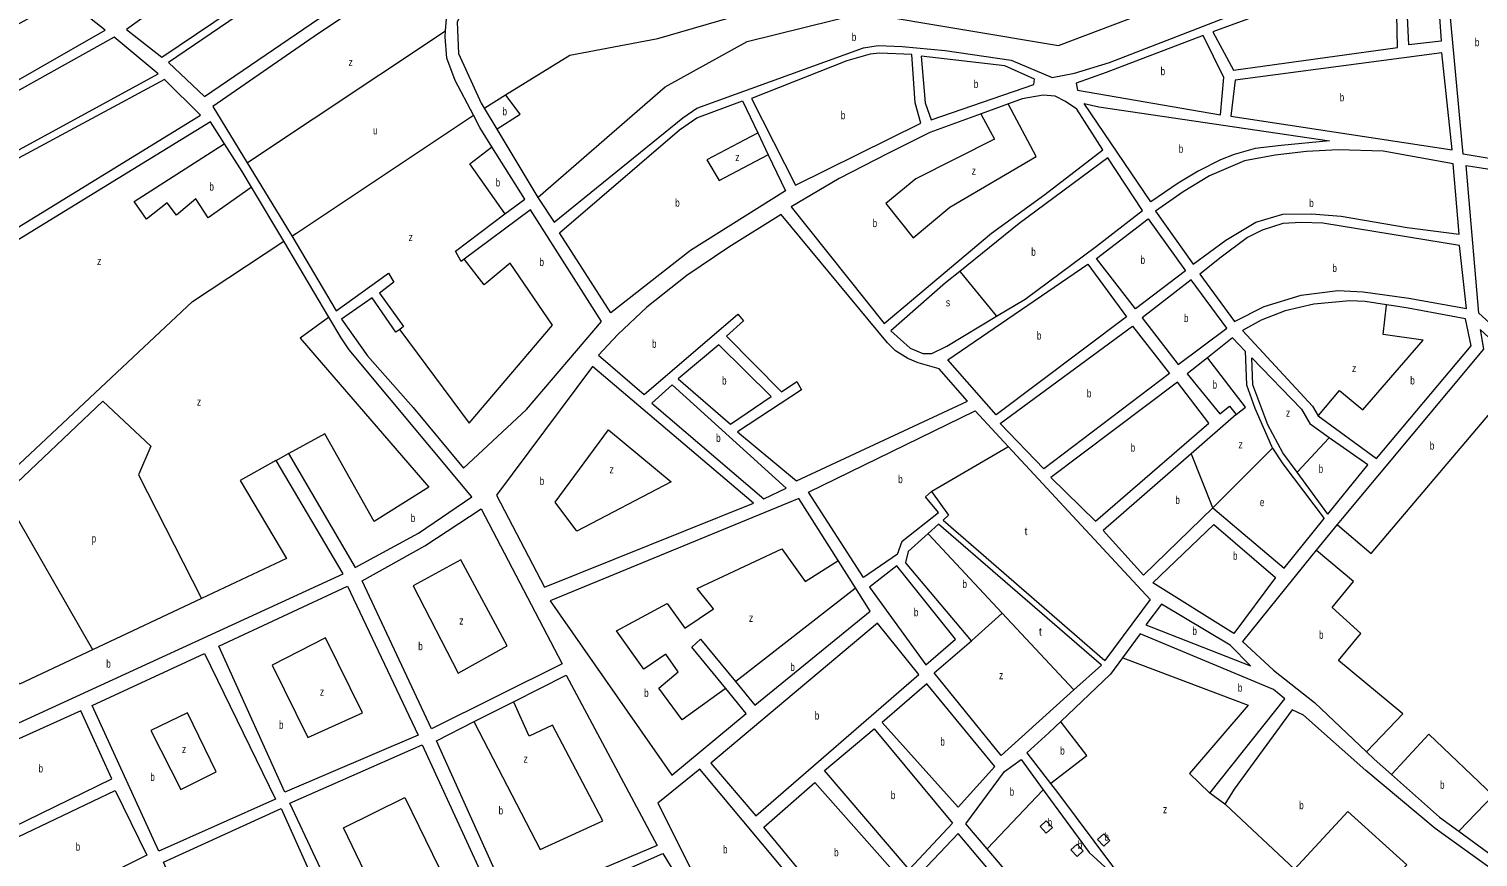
# Model space of a CAD drawing. Extents: x 639657 to 671642, y 222838 to 252123.
# Drawn here: x 667468 to 669279, y 237704 to 238739 of the extents above; entities that cross this region are included whole.
import ezdxf

# ---------------------------------------------------------------- set-up
doc = ezdxf.new("R2010")
doc.units = 0
doc.header["$LTSCALE"] = 4
for name, color, linetype, lineweight in [('1', 7, 'Continuous', 13), ('15', 7, 'Continuous', 13), ('21', 7, 'Continuous', 13)]:
    doc.layers.add(name, color=color, linetype=linetype, lineweight=lineweight)
doc.layers.add('7', color=7, linetype='Continuous')

msp = doc.modelspace()

# ---------------------------------------------------------------- linework, layer by layer
at = {"layer": '1'}
for p, q in [((667786.741, 238473.44), (667746.442, 238541.249)), ((667796.969, 238480.189), (667852.125, 238386.603)), ((668972.41, 238352.713), (668941.036, 238328.021)), ((668972.41, 238352.713), (668988.34, 238336.248)), ((669072.155, 238267.548), (669079.3, 238255.32)), ((669091.58, 238132.613), (669053.002, 238184.89)), ((668947.653, 238140.422), (669036.829, 238065.01)), ((669036.829, 238065.01), (669086.905, 238126.842)), ((668808.48, 237943.9), (668774.119, 237912.867)), ((668715.23, 237834.07), (668744.807, 237795.967))]:
    msp.add_line(p, q, dxfattribs=at)
for points in [[(668213.534, 238944.218), (668220.5, 238947.77), (668226.52, 238932.78), (668160.15, 238902.73), (668062.78, 238882.26), (668059.72, 238814.1), (668019.81, 238781.34), (668003.6, 238747.13), (668005.13, 238708.26), (668033.3, 238646.08), (668037.073, 238639.812)], [(667988.834, 238736.481), (667989.96, 238752.11), (667998.91, 238775.27), (668015.94, 238796.35), (668046.62, 238821.27), (668048.15, 238878.08), (667830.02, 238733.14), (667698.05, 238641.89), (667741, 238571.737)], [(668104.205, 238528.277), (668104.92, 238527.09), (668124.58, 238497.19), (668285.31, 238627.69), (668302.94, 238639.65), (668511.31, 238715.38), (668529.56, 238718.21), (668559.65, 238716.84), (668613.41, 238711.89), (668695.69, 238699.65), (668746.89, 238678.03), (668774.78, 238683.62), (668818.73, 238696.85), (669104.72, 238808.1), (669169.23, 238831.772)], [(668023.708, 238630.919), (668000.77, 238674.33), (667990.5, 238702.28), (667988.31, 238729.19), (667988.834, 238736.481)], [(668537.1, 238370.84), (668671.05, 238483.58), (668737.83, 238531.9), (668810.45, 238587.78), (668777.82, 238638.53), (668763.78, 238648.09), (668750.83, 238654.97), (668735.78, 238655.93), (668709.6, 238651.46), (668692.298, 238645.134), (668658.081, 238632.622)], [(668037.073, 238639.812), (668052.907, 238613.505), (668104.205, 238528.277)], [(667712.629, 238595.434), (667695.22, 238622.61), (667324.65, 238395.72), (667158.74, 238312.23), (666997.617, 238255.468)], [(668046.923, 238591.499), (668031.85, 238615.51), (668023.708, 238630.919)], [(668658.081, 238632.622), (668594.3, 238609.3), (668541.67, 238583.29), (668480.89, 238551.9), (668421.01, 238516.53), (668537.1, 238370.84)], [(667746.442, 238541.249), (667734.93, 238560.62), (667712.629, 238595.434)], [(668063.139, 238507.734), (668087.87, 238526.27), (668046.923, 238591.499)], [(667741, 238571.737), (667794.9, 238483.7), (667796.969, 238480.189)], [(668816.44, 238577.62), (668705.88, 238495.67), (668631.538, 238435.873)], [(668677.557, 238379.89), (668713.06, 238401.21), (668802.25, 238467.42), (668859.92, 238511.91), (668816.44, 238577.62)], [(668011.24, 238189.85), (668089.92, 238263.16), (668183.76, 238373.12), (668094.96, 238512.9), (668012.212, 238451.136)], [(668012.212, 238451.136), (668008.44, 238448.32), (668001.2, 238461.31), (668063.139, 238507.734)], [(667792.43, 238208.08), (667875.85, 238065.77), (667954.9, 238108.53), (668021.81, 238154.14), (667868.31, 238337.7), (667858.52, 238352.66), (667843.085, 238378.633), (667786.741, 238473.44)], [(667852.125, 238386.603), (667917.505, 238433.461), (667924.335, 238422.355), (667906.406, 238408.685), (667936.288, 238366.822), (667931.592, 238363.405), (667926.896, 238359.987)], [(668631.538, 238435.873), (668613.52, 238421.38), (668545.23, 238361.77), (668569.57, 238339.95), (668585.2, 238333.09), (668596.48, 238333.18), (668615.21, 238342.45), (668677.557, 238379.89)], [(667926.896, 238359.987), (667897.014, 238402.704), (667858.7, 238375.956)], [(669138, 238398.1), (669119.19, 238399.03), (669074.1, 238394.91), (669038.17, 238386.58), (669008.18, 238375.06), (668984.978, 238361.837), (669072.155, 238267.548)], [(669270.58, 238342.85), (669263.33, 238376.53), (669191.78, 238389.93), (669173.621, 238392.685), (669164.744, 238394.034), (669138, 238398.1)], [(667858.7, 238375.956), (667891.18, 238330.33), (667948.62, 238265.81), (668011.24, 238189.85)], [(669338.46, 238310.643), (669281.73, 238363.25), (669286.19, 238338.58), (669109.584, 238127.238), (669103.275, 238119.551), (669076.972, 238087.501)], [(668988.34, 238336.248), (668989.744, 238294.113), (669000.215, 238265.006), (669021.158, 238217.271), (669022.51, 238215.128)], [(669079.3, 238255.32), (669152.42, 238202.21), (669270.58, 238342.85)], [(668941.036, 238328.021), (668915.52, 238307.94), (668956.58, 238257.71), (668968.691, 238267.58), (668976.946, 238256.856)], [(669053.002, 238184.89), (669035.12, 238209.121), (669016.504, 238244.049), (668997.888, 238294.113), (668996.421, 238327.895)], [(668996.421, 238327.895), (669058.39, 238263.842), (669069.26, 238244.86)], [(668442.58, 238160.13), (668650.76, 238261.64), (668692.128, 238217.102)], [(668976.946, 238256.856), (668920.883, 238207.939), (668810.93, 238112)], [(669091.58, 238132.613), (669141.53, 238194.29), (669093.325, 238228.021), (669069.26, 238244.86)], [(667437.2, 237951.34), (667397.59, 237933.31), (667434.74, 237862.18), (667860.78, 238058), (667777.15, 238199.71), (667792.43, 238208.08)], [(668692.128, 238217.102), (668869.62, 238026.01), (668812.729, 237949.607)], [(669022.51, 238215.128), (669035.12, 238195.149), (669086.905, 238126.842)], [(668479.612, 238074.449), (668430.54, 238152.18), (668119.5, 238024.25)], [(668553.569, 238082.323), (668511.22, 238053.25), (668442.58, 238160.13)], [(668553.569, 238082.323), (668559.546, 238098.556), (668604.796, 238134.439), (668588.574, 238154.089), (668596.258, 238160.924)], [(668596.258, 238160.924), (668617.603, 238131.021), (668610.773, 238125.041), (668812.729, 237949.607)], [(668810.93, 238112), (668861.33, 238056.01), (668947.653, 238140.422)], [(668808.48, 237943.9), (668604.796, 238119.915), (668591.862, 238108.15)], [(668872.68, 238046.44), (668949.022, 238119.471), (669026.225, 238053.252)], [(668591.862, 238108.15), (668567.23, 238085.741), (668563.815, 238072.071)], [(669076.972, 238087.501), (669071.3, 238080.59), (668984.99, 237973.21), (669023.41, 237937.53), (669074.75, 237897.12), (669139.903, 237835.334)], [(668351.194, 237923.181), (668375.51, 237893.64), (668519.53, 238011.22), (668501.165, 238040.31), (668479.612, 238074.449)], [(668774.119, 237912.867), (668683.13, 237830.69), (668599.59, 237934.21), (668646.01, 237974.31), (668563.815, 238072.071)], [(669026.225, 238053.252), (668973.87, 237983.36), (668872.68, 238046.44)], [(668119.5, 238024.25), (668271.48, 237806.3), (668364.5, 237883.27), (668338.98, 237914.417)], [(668338.98, 237914.417), (668296.51, 237966.25), (668307.51, 237976.25), (668351.194, 237923.181)], [(668944.02, 237783.77), (669037.68, 237901.63), (669023.61, 237913.34), (668857, 237982.93), (668834.779, 237952.924)], [(668834.779, 237952.924), (668819.78, 237932.67), (668757.721, 237873.148)], [(668073.847, 237898.074), (668139.49, 237931.28), (668253.47, 237718.33), (668071.31, 237641.14), (667977.47, 237849.32)], [(667977.47, 237849.32), (668024.568, 237873.145), (668073.847, 237898.074)], [(669212.82, 237513.27), (669334.07, 237661.69), (669225.43, 237739.8), (669138.88, 237812.18), (669060.94, 237881.4), (669046.92, 237887.73), (668974.61, 237788.85), (668962.94, 237769.96), (668944.02, 237783.77)], [(668757.721, 237873.148), (668742.97, 237859), (668715.23, 237834.07)], [(667936.081, 237585.4), (667890.43, 237566.41), (667794.45, 237771.36), (667959.47, 237844.32)], [(667959.47, 237844.32), (668055.9, 237635.24), (668015.947, 237618.621), (667936.081, 237585.4)], [(668639.08, 237745.37), (668687.46, 237810.75), (668708.3, 237825.96), (668735.863, 237788.095)], [(669139.903, 237835.334), (669149.44, 237826.29), (669171.097, 237807.096)], [(668306.79, 237813.75), (668254.3, 237771.13), (668295.96, 237688.56), (668318.302, 237647.788), (668346.64, 237596.07)], [(668706.984, 237294.346), (668725.93, 237312.35), (668306.79, 237813.75)], [(669171.097, 237807.096), (669231.12, 237753.9), (669255.02, 237736.389)], [(668735.863, 237788.095), (668793.06, 237709.52), (668838.53, 237667.97), (668893.13, 237627.04), (668930.48, 237592.42), (668965.72, 237552.94), (669025.25, 237500.23), (669052.36, 237470.36), (669088.76, 237420.69), (669112.09, 237391.86), (669091.35, 237364.84), (669044.02, 237313.19), (669008.25, 237338.93), (668929.86, 237398.48), (668881.54, 237460.95), (668834.91, 237513.76), (668736.73, 237629.03), (668682.47, 237694.67), (668665.691, 237714.276), (668639.08, 237745.37)], [(668744.807, 237795.967), (668753.77, 237784.42), (668822.21, 237692.56), (668868.68, 237660.16), (668930.35, 237608.53), (668980.79, 237550.91), (669035.94, 237508.37), (669064.15, 237474.75), (669089.68, 237440.04), (669121.16, 237401.07), (669212.82, 237513.27)], [(669255.02, 237736.389), (669311.62, 237694.92), (669355.28, 237668.25), (669380.84, 237635.32)], [(668232.44, 237554.38), (668181.46, 237673.35), (668260.52, 237708.47), (668337.94, 237581.28), (668373.92, 237487.14), (668382.57, 237440.07), (668394.64, 237362.44), (668217.4, 237288.46), (668202.182, 237323.583)]]:
    msp.add_lwpolyline(points, dxfattribs=at)
for points in [[(667634.41, 238703.77), (667829.49, 238835.29), (667794.91, 238885.46), (667590.13, 238738.2)], [(669236.6, 238842.96), (669284.26, 238862.13), (669320.36, 238572.44), (669260.65, 238582.17)], [(669187.86, 238824.33), (669225.35, 238838.04), (669233.23, 238723.73), (669192.86, 238719.03)], [(667642.52, 238696.85), (667687.78, 238654.47), (667869.16, 238778.67), (667834.92, 238828.35)], [(668973.61, 238687.33), (669178.5, 238715.78), (669176.31, 238819.18), (668947.74, 238735.09)], [(667198.164, 238603.246), (667231.58, 238547.52), (667563.34, 238737.44), (667513.29, 238777.19)], [(667235.94, 238540.04), (667269.14, 238486.05), (667629.73, 238682.79), (667574.57, 238728.54)], [(668851.48, 238698.72), (668814.53, 238684.47), (668777.03, 238671.29), (668778.71, 238662.17), (668957.32, 238631.69), (668961.6, 238678.07), (668935.53, 238730.47)], [(668582.96, 238620.9), (668575.78, 238646.62), (668571.55, 238706.73), (668531.24, 238708.56), (668519.44, 238707.39), (668490.49, 238699.11), (668371.07, 238651.99), (668426.37, 238543.53)], [(668724.88, 238676.25), (668687.69, 238692.6), (668583.38, 238704.67), (668588.13, 238646.71), (668595.61, 238625.45), (668724.23, 238669.4)], [(669246.67, 238587.87), (669233.92, 238708.82), (668975.76, 238674.99), (668970.2, 238629.84)], [(667272.42, 238479.09), (667317.04, 238406.4), (667682.55, 238631.04), (667637.85, 238675.87)], [(668413.87, 238536.34), (668295.19, 238461.84), (668195.33, 238384.18), (668131.13, 238484.03), (668281.13, 238612.63), (668303.03, 238627.83), (668359.81, 238649.22), (668379.079, 238608.984), (668392.14, 238581.714)], [(669093.46, 238599.12), (669033.34, 238593.28), (669000.6, 238589.27), (668974.33, 238582.08), (668957.45, 238575.22), (668929.28, 238561.17), (668904.6, 238546.22), (668870.19, 238522.65), (668786.9, 238645.59), (668805.19, 238641.43)], [(669248.04, 238570.41), (669160.71, 238586.22), (669104.29, 238587.93), (669064.89, 238585.68), (669025.58, 238581.2), (668987.37, 238574.02), (668943.69, 238555.49), (668910.77, 238535.4), (668876.05, 238510.96), (668923.3, 238444.75), (668964.22, 238474.77), (669001.32, 238497.45), (669035.08, 238507.38), (669071.07, 238507.66), (669108.16, 238504.82), (669190.46, 238490.87), (669255.78, 238482.5)], [(669264.52, 238568.24), (669320.46, 238559.55), (669342.66, 238327.07), (669280.21, 238383.58)], [(668408.19, 238506.76), (668342.73, 238466.1), (668290.6, 238430.66), (668240.53, 238391.05), (668204.15, 238356.95), (668180.18, 238330.99), (668236.97, 238282.03), (668354.09, 238382.38), (668361.07, 238374.01), (668340.08, 238354.79), (668408.84, 238285.52), (668427.9, 238298.07), (668433.53, 238287.87), (668353.9, 238235.15), (668427.44, 238173.97), (668641.03, 238273.56), (668605.77, 238313.92), (668579.38, 238321.76), (668566.45, 238327.03), (668551.33, 238336.58), (668541.05, 238346.7)], [(668867.04, 238501.67), (668913.69, 238436.62), (668851.21, 238388.87), (668802.38, 238451.85)], [(669256.17, 238468.3), (669085.13, 238495.95), (669058.26, 238496.82), (669035.17, 238495.56), (669009.45, 238487.31), (668991.26, 238478.03), (668958.32, 238453.84), (668931.45, 238432.46), (668974.89, 238373.19), (669012.04, 238391.95), (669058.12, 238406), (669104.05, 238411.79), (669135.75, 238410.43), (669192.86, 238402.42), (669264.84, 238389.43)], [(668677.12, 238256.48), (668616.42, 238325.28), (668791.69, 238444.79), (668840.01, 238379.12)], [(668859.4, 238377.9), (668904.6, 238319.6), (668965.28, 238365.06), (668920.76, 238425.39)], [(668847.39, 238367.44), (668893.74, 238308.12), (668736.74, 238189.29), (668682.04, 238245.78)], [(668344.92, 238244.86), (668395.99, 238279.52), (668330.49, 238343.98), (668279.79, 238301.7)], [(668172.55, 238317.16), (668052.52, 238156.22), (668112.51, 238041.25), (668373.54, 238146.19)], [(668271.98, 238293.89), (668246.72, 238271.37), (668386.78, 238151.64), (668414.62, 238164.75)], [(668903.73, 238297.48), (668745.42, 238178.08), (668801.17, 238123.74), (668942.82, 238246.05)], [(667884.8, 238049.03), (667963.2, 238092.98), (668033.52, 238139.23), (668134.49, 237945.27), (667971.47, 237864.31)], [(668552.76, 238067.833), (668518.73, 238041.09), (668589.31, 237944.34), (668626.12, 237976.31)], [(667705.47, 237967.31), (667866.49, 238042.27), (667954.47, 237856.32), (667787.85, 237785.04)], [(668883.79, 238020.11), (668863.96, 237994.28), (668994.92, 237942.98), (668969.44, 237968.79)], [(668320.49, 237821.3), (668376.48, 237755.31), (668580.52, 237932.24), (668528.52, 237996.22)], [(667547.45, 237893.35), (667687.47, 237958.31), (667776.45, 237776.36), (667630.43, 237711.39)], [(668629.5, 237766.28), (668675.51, 237817.26), (668590.52, 237920.24), (668534.51, 237872.26)], [(667387.08, 237820.76), (667429.66, 237732.46), (667571.66, 237801.78), (667533.26, 237886.87)], [(668462.49, 237812.28), (668524.5, 237864.26), (668622.49, 237746.29), (668568.48, 237688.31)], [(667436.27, 237720.46), (667575.93, 237787.29), (667615.77, 237706.11), (667477.14, 237636.68)], [(668386.48, 237741.31), (668450.49, 237797.29), (668557.48, 237676.32), (668493.47, 237612.34)], [(667636.43, 237697.4), (667783.26, 237764.41), (667875.42, 237559.42), (667725.41, 237495.45)], [(668629.49, 237733.29), (668575.48, 237676.31), (668808.59, 237397.98), (668866.46, 237452.35)]]:
    msp.add_lwpolyline(points, close=True, dxfattribs=at)
at = {"layer": '15'}
msp.add_line((668037.073, 238639.812), (668038.07, 238640.47), dxfattribs=at)
for points in [[(668038.07, 238640.47), (668063.905, 238656.434), (668144.33, 238706.13), (668254, 238727.05), (668553.36, 238814.11), (668876.34, 238924.9), (668993.12, 238951.6), (669181.12, 238987.09)], [(667802.42, 238483.78), (668022.71, 238630.255), (668023.708, 238630.919)], [(667796.969, 238480.189), (667797.97, 238480.849), (667802.42, 238483.78)], [(667672.61, 238398.14), (667785.74, 238472.78), (667786.741, 238473.44)], [(666973.04, 237947.31), (667060.89, 238033.79), (667099.45, 238050.77), (667340.13, 238110.49), (667415.34, 238156.87), (667672.61, 238398.14)]]:
    msp.add_lwpolyline(points, dxfattribs=at)
at = {"layer": '21'}
for points in [[(668104.205, 238528.277), (668104.664, 238528.676), (668263.284, 238666.7), (668365.738, 238723.087), (668510.88, 238758.97), (668755.06, 238717.961), (669047.052, 238829.027), (669031.684, 238878.579), (669047.052, 238885.414), (669064.128, 238835.862), (669111.939, 238852.949), (669094.864, 238899.084), (669135.845, 238916.171), (669169.032, 238832.272), (669169.23, 238831.772)], [(667741, 238571.737), (667741.5, 238572.069), (667988.834, 238736.481)], [(668052.907, 238613.505), (668053.407, 238613.829), (668082.284, 238632.526), (668064.289, 238655.934), (668063.905, 238656.434)], [(668658.081, 238632.622), (668658.345, 238632.122), (668674.805, 238600.914), (668576.62, 238551.361), (668539.054, 238520.605), (668573.205, 238477.887), (668619.309, 238516.333), (668726.885, 238579.555), (668692.562, 238644.634), (668692.298, 238645.134)], [(668379.079, 238608.984), (668378.579, 238608.72), (668315.364, 238575.284), (668330.732, 238549.653), (668391.64, 238581.453), (668392.14, 238581.714)], [(667746.442, 238541.249), (667745.942, 238540.894), (667692.108, 238502.663), (667676.74, 238526.585), (667652.834, 238506.081), (667640.881, 238521.459), (667615.268, 238500.955), (667599.9, 238523.168), (667712.129, 238595.113), (667712.629, 238595.434)], [(668063.139, 238507.734), (668062.786, 238508.234), (668019.104, 238570.158), (668046.423, 238591.115), (668046.923, 238591.499)], [(667931.592, 238363.405), (667931.962, 238362.905), (668018.251, 238246.358), (668122.412, 238368.53), (668069.477, 238446.276), (668037.034, 238418.937), (668012.597, 238450.636), (668012.212, 238451.136)], [(668631.538, 238435.873), (668631.949, 238435.373), (668677.146, 238380.39), (668677.557, 238379.89)], [(669079.3, 238255.32), (669079.721, 238255.82), (669106.093, 238287.127), (669135.181, 238262.678), (669210.808, 238349.999), (669160.778, 238356.984), (669164.69, 238393.532), (669164.744, 238394.034)], [(667843.085, 238378.633), (667842.585, 238378.264), (667807.368, 238352.297), (667967.878, 238166.048), (667899.576, 238123.33), (667838.104, 238232.688), (667792.93, 238208.349), (667792.43, 238208.08)], [(668976.946, 238256.856), (668988.58, 238266.17), (668941.42, 238327.521), (668941.036, 238328.021)], [(669103.275, 238119.551), (669103.708, 238119.181), (669145.653, 238083.38), (669338.036, 238310.143), (669338.46, 238310.643)], [(667436.829, 238156.404), (667560.627, 238273.697), (667620.391, 238217.31), (667605.023, 238181.427), (667683.569, 238027.721), (667683.892, 238027.091)], [(669093.325, 238228.021), (669092.858, 238227.521), (669053.469, 238185.39), (669053.002, 238184.89)], [(668596.258, 238160.924), (668596.758, 238161.217), (668691.628, 238216.809), (668692.128, 238217.102)], [(668947.653, 238140.422), (668921.081, 238207.439), (668920.883, 238207.939)], [(668947.653, 238140.422), (669021.724, 238214.343), (669022.51, 238215.128)], [(667777.15, 238199.71), (667776.65, 238199.43), (667732.235, 238174.592), (667790.292, 238077.195), (667683.892, 238027.091), (667547.783, 237962.997)], [(667436.829, 238156.404), (667437.116, 238155.904), (667547.496, 237963.497), (667547.783, 237962.997)], [(668591.862, 238108.15), (668592.33, 238107.649), (668684.518, 238008.872)], [(668338.98, 237914.417), (668338.48, 237914.06), (668284.63, 237875.569), (668255.601, 237914.869), (668279.507, 237935.374), (668264.139, 237957.587), (668236.818, 237938.791), (668202.667, 237986.635), (668265.846, 238020.809), (668288.045, 237990.053), (668323.903, 238013.974), (668303.413, 238039.605), (668409.281, 238089.158), (668438.31, 238048.149), (668479.112, 238074.131), (668479.612, 238074.449)], [(669139.903, 237835.334), (669140.377, 237835.834), (669185.212, 237883.123), (669104.931, 237949.487), (669132.855, 237983.252), (669096.787, 238015.851), (669123.547, 238048.451), (669077.472, 238087.082), (669076.972, 238087.501)], [(668351.194, 237923.181), (668351.694, 237923.572), (668500.665, 238039.919), (668501.165, 238040.31)], [(668646.01, 237974.31), (668646.51, 237974.759), (668684.018, 238008.423), (668684.518, 238008.872)], [(668684.518, 238008.872), (668773.652, 237913.367), (668774.119, 237912.867)], [(667547.783, 237962.997), (667456.466, 237919.995), (667437.507, 237950.84), (667437.2, 237951.34)], [(668834.779, 237952.924), (668835.279, 237952.736), (668991.982, 237893.933), (668918.558, 237808.498), (668943.52, 237784.256), (668944.02, 237783.77)], [(668024.568, 237873.145), (668024.826, 237872.645), (668107.044, 237713.242), (668185.592, 237749.125), (668122.412, 237868.734), (668093.384, 237855.064), (668074.074, 237897.574), (668073.847, 237898.074)], [(668744.807, 237795.967), (668745.307, 237796.347), (668790.491, 237830.711), (668758.107, 237872.648), (668757.721, 237873.148)], [(669171.097, 237807.096), (669171.56, 237807.596), (669217.79, 237857.509), (669298.071, 237780.667), (669255.506, 237736.889), (669255.02, 237736.389)], [(668665.691, 237714.276), (668666.166, 237714.776), (668735.388, 237787.595), (668735.863, 237788.095)], [(667936.081, 237585.4), (667861.156, 237740.581), (667937.996, 237778.173), (668015.947, 237618.621)], [(668962.94, 237769.96), (668963.44, 237769.495), (669050.039, 237688.888), (669116.634, 237760.654), (669190.058, 237694.015), (669147.37, 237649.588), (669186.643, 237615.414), (669143.954, 237565.862), (669212.32, 237513.652), (669212.82, 237513.27)]]:
    msp.add_lwpolyline(points, dxfattribs=at)
for points in [[(668125.827, 238147.253), (668192.422, 238237.815), (668270.969, 238172.884), (668153.148, 238111.371)], [(667948.242, 238043.022), (668004.591, 237933.665), (668066.063, 237967.839), (668008.006, 238075.488)], [(667772.363, 237943.917), (667816.76, 237853.356), (667885.062, 237884.112), (667838.958, 237978.091)], [(667620.391, 237861.899), (667657.957, 237788.425), (667702.354, 237810.638), (667666.495, 237884.112)], [(668739.691, 237749.121), (668747.351, 237740.76), (668739.691, 237733.743), (668732.031, 237742.104)], [(668811.409, 237732.888), (668819.069, 237724.527), (668811.409, 237717.51), (668803.749, 237725.871)], [(668778.111, 237720.073), (668785.771, 237711.712), (668778.111, 237704.695), (668770.451, 237713.056)]]:
    msp.add_lwpolyline(points, close=True, dxfattribs=at)

# ---------------------------------------------------------------- texts
at = {"layer": '7'}
for s, width, p in [('b', 0.75, (668496.587, 238723.798)), ('b', 0.75, (669275.25, 238717.285)), ('z', 0.8, (667867.634, 238692.481)), ('b', 0.75, (668882.494, 238681.08)), ('b', 0.75, (668649.078, 238665.06)), ('b', 0.75, (669106.387, 238648.345)), ('b', 0.75, (668060.086, 238630.817)), ('b', 0.75, (668482.911, 238626.045)), ('u', 0.7, (667898.37, 238607.046)), ('b', 0.75, (668905.164, 238584.12)), ('z', 0.8, (668351.004, 238573.702)), ('b', 0.75, (667693.815, 238536.838)), ('b', 0.75, (668051.548, 238541.964)), ('z', 0.8, (668646.411, 238556.615)), ('b', 0.75, (668275.91, 238516.7)), ('b', 0.75, (669068.247, 238516.34)), ('b', 0.75, (668522.629, 238491.172)), ('z', 0.8, (667942.766, 238473.767)), ('b', 0.75, (668720.878, 238455.355)), ('z', 0.8, (667553.444, 238443.865)), ('b', 0.75, (668106.291, 238442.549)), ('b', 0.75, (668857.484, 238445.27)), ('b', 0.75, (669097.239, 238435.005)), ('s', 0.8, (668614.156, 238392.133)), ('b', 0.75, (668911.692, 238372.495)), ('b', 0.75, (668246.945, 238340.365)), ('b', 0.75, (668727.891, 238350.635)), ('z', 0.8, (669121.757, 238310.06)), ('b', 0.75, (668334.491, 238294.42)), ('b', 0.75, (668947.527, 238289.396)), ('b', 0.75, (669194.518, 238294.542)), ('z', 0.8, (667678.095, 238267.869)), ('b', 0.75, (668790.377, 238278.365)), ('z', 0.8, (669039.149, 238254.174)), ('b', 0.75, (668327.059, 238222.765)), ('b', 0.75, (668845.163, 238210.61)), ('z', 0.8, (668979.811, 238214.589)), ('b', 0.75, (669218.952, 238213.042)), ('z', 0.8, (668193.776, 238183.287)), ('b', 0.75, (669080.016, 238184.045)), ('b', 0.75, (668106.572, 238168.952)), ('b', 0.75, (668554.574, 238171.221)), ('b', 0.75, (668901.014, 238145.2)), ('e', 0.75, (669006.571, 238142.403)), ('b', 0.75, (667945.404, 238122.673)), ('p', 0.75, (667546.614, 238096.998)), ('b', 0.75, (668973, 238075.45)), ('b', 0.75, (668634.914, 238040.184)), ('z', 0.8, (668368.081, 237997.869)), ('b', 0.75, (668574.19, 238004.87)), ('z', 0.8, (668006.08, 237994.451)), ('b', 0.75, (668922.311, 237981.545)), ('b', 0.75, (669080.496, 237976.693)), ('b', 0.75, (667954.799, 237962.47)), ('b', 0.75, (667564.878, 237940.642)), ('b', 0.75, (668419.783, 237936.522)), ('z', 0.8, (668680.564, 237926.102)), ('z', 0.8, (667831.909, 237905.598)), ('b', 0.75, (668237.075, 237904.057)), ('b', 0.75, (668979.032, 237910.562)), ('b', 0.75, (668450.328, 237875.765)), ('b', 0.75, (667780.719, 237864.102)), ('z', 0.8, (667659.446, 237833.833)), ('b', 0.75, (668607.277, 237843.26)), ('b', 0.75, (668757.05, 237831.962)), ('z', 0.8, (668086.335, 237821.872)), ('b', 0.75, (667480.266, 237809.665)), ('b', 0.75, (667620.005, 237798.967)), ('b', 0.75, (668545.42, 237776.285)), ('b', 0.75, (668693.87, 237780.701)), ('b', 0.75, (669231.75, 237789.244)), ('b', 0.75, (669055.755, 237763.766)), ('b', 0.75, (668055.178, 237757.162)), ('b', 0.75, (668741.399, 237742.287)), ('z', 0.8, (668885.47, 237758.649)), ('b', 0.75, (668812.263, 237724.345)), ('b', 0.75, (667526.646, 237711.985)), ('b', 0.75, (668335.627, 237708.578)), ('b', 0.75, (668474.517, 237704.815)), ('b', 0.75, (668778.965, 237714.093))]:
    msp.add_text(s, height=10, dxfattribs=dict(at, width=width)).set_placement(p)
for p in [(668712.523, 238106.29), (668730.452, 237980.7)]:
    msp.add_text('t', height=10, dxfattribs=at).set_placement(p)

doc.saveas('drawing.dxf')
